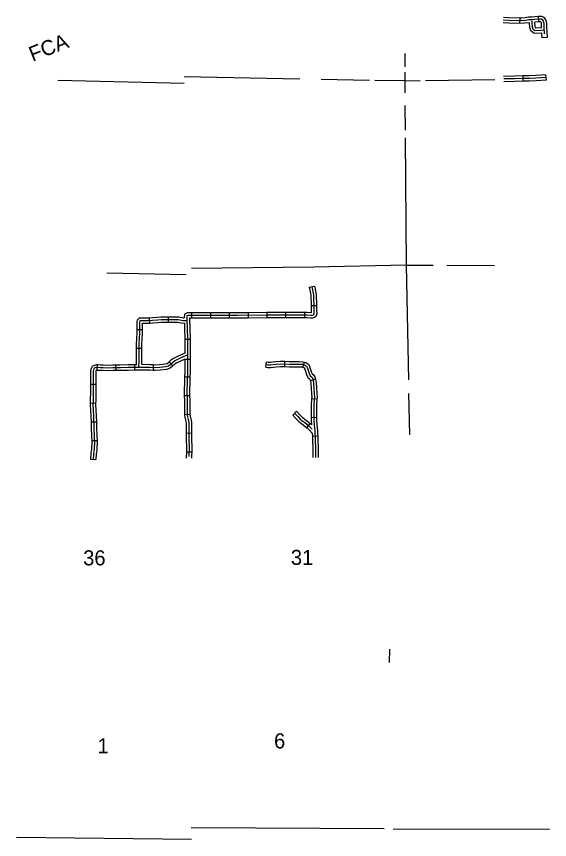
# Model space of a CAD drawing. Extents: x 1127717 to 1741049, y 2026793 to 2244711.
# Drawn here: x 1491970 to 1506939, y 2178927 to 2202040 of the extents above; entities that cross this region are included whole.
import ezdxf

# ---------------------------------------------------------------- set-up
doc = ezdxf.new("R2010")
doc.units = 0
for name, color, linetype in [('26', 7, 'Continuous'), ('32', 7, 'Continuous'), ('5', 7, 'Continuous')]:
    doc.layers.add(name, color=color, linetype=linetype)

msp = doc.modelspace()

# ---------------------------------------------------------------- linework, layer by layer
at = {"layer": '32'}
for p, q in [((1506101, 2201994), (1506096, 2201844)), ((1506617, 2202036), (1506630, 2201886)), ((1506878, 2201450), (1506728, 2201442)), ((1506190, 2200376), (1506189, 2200226)), ((1506830, 2200405), (1506841, 2200256)), ((1500192, 2194434), (1500339, 2194463)), ((1499528, 2193726), (1499529, 2193576)), ((1500057, 2193727), (1500055, 2193577)), ((1500242, 2193923), (1500392, 2193926)), ((1495717, 2193430), (1495710, 2193580)), ((1496240, 2193458), (1496240, 2193608)), ((1496888, 2193722), (1496888, 2193572)), ((1497416, 2193722), (1497416, 2193572)), ((1497945, 2193721), (1497944, 2193571)), ((1498472, 2193721), (1498473, 2193571)), ((1499000, 2193724), (1499001, 2193574)), ((1495506, 2193242), (1495356, 2193243)), ((1496698, 2192976), (1496848, 2192980)), ((1495492, 2192715), (1495342, 2192715)), ((1496261, 2192338), (1496365, 2192230)), ((1496701, 2192420), (1496851, 2192420)), ((1498971, 2192192), (1498989, 2192341)), ((1499505, 2192206), (1499507, 2192356)), ((1494234, 2192255), (1494222, 2192105)), ((1494754, 2192247), (1494757, 2192097)), ((1495280, 2192259), (1495286, 2192109)), ((1495813, 2192253), (1495809, 2192103)), ((1500011, 2192192), (1500055, 2192335)), ((1496691, 2191924), (1496841, 2191920)), ((1494047, 2191713), (1494197, 2191713)), ((1500224, 2191815), (1500368, 2191858)), ((1494043, 2191186), (1494193, 2191184)), ((1496682, 2191393), (1496832, 2191395)), ((1500259, 2191315), (1500408, 2191306)), ((1499728, 2190846), (1499834, 2190952)), ((1496690, 2190864), (1496840, 2190869)), ((1500249, 2190782), (1500399, 2190784)), ((1494063, 2190653), (1494213, 2190661)), ((1500128, 2190489), (1500220, 2190607)), ((1496737, 2190342), (1496887, 2190344)), ((1500283, 2190253), (1500432, 2190261)), ((1494082, 2190128), (1494232, 2190131)), ((1496740, 2189816), (1496890, 2189814)), ((1494053, 2189608), (1494203, 2189601))]:
    msp.add_line(p, q, dxfattribs=at)
for points in [[(1506380, 2201866), (1506096, 2201844), (1505794, 2201854), (1505640, 2201857)], [(1506798, 2201555), (1506788, 2201742), (1506786, 2201831), (1506783, 2201881), (1506762, 2201924), (1506740, 2201951), (1506709, 2201963), (1506675, 2201965), (1506529, 2201953), (1506452, 2201946), (1506359, 2201944), (1506265, 2201924), (1506155, 2201917), (1505795, 2201929), (1505641, 2201932)], [(1506101, 2201994), (1505797, 2202004), (1505642, 2202007)], [(1506617, 2202036), (1506523, 2202028), (1506448, 2202021), (1506350, 2202018), (1506255, 2201999), (1506154, 2201992), (1506101, 2201994)], [(1506722, 2201568), (1506506, 2201561), (1506416, 2201633), (1506383, 2201728), (1506380, 2201866)], [(1506772, 2201652), (1506695, 2201642), (1506531, 2201637), (1506480, 2201678), (1506458, 2201741), (1506455, 2201872), (1506453, 2201885), (1506453, 2201916)], [(1506630, 2201886), (1506530, 2201878)], [(1506714, 2201720), (1506689, 2201717), (1506556, 2201713), (1506544, 2201723), (1506533, 2201755), (1506530, 2201878)], [(1506878, 2201450), (1506863, 2201745), (1506861, 2201834), (1506857, 2201901), (1506825, 2201966), (1506786, 2202014), (1506725, 2202037), (1506675, 2202040), (1506617, 2202036)], [(1506714, 2201720), (1506711, 2201828), (1506709, 2201862), (1506698, 2201883), (1506695, 2201888), (1506692, 2201889), (1506676, 2201890), (1506630, 2201886)], [(1506728, 2201442), (1506722, 2201568)], [(1506310, 2200375), (1506190, 2200376), (1505957, 2200368), (1505651, 2200359)], [(1506308, 2200225), (1506192, 2200226), (1505962, 2200218), (1505654, 2200209)], [(1506836, 2200330), (1506557, 2200310), (1506373, 2200299), (1506191, 2200301), (1505960, 2200293), (1505755, 2200287), (1505703, 2200291), (1505657, 2200291)], [(1506841, 2200256), (1506562, 2200235), (1506375, 2200224), (1506308, 2200225)], [(1506830, 2200405), (1506552, 2200384), (1506371, 2200374), (1506310, 2200375)], [(1500266, 2194448), (1500282, 2194364), (1500310, 2194222), (1500320, 2193804), (1500325, 2193696), (1500318, 2193668), (1500297, 2193649), (1500278, 2193643), (1500236, 2193647), (1500132, 2193651), (1499902, 2193653), (1499486, 2193651), (1499019, 2193649), (1498175, 2193645), (1497745, 2193647), (1497388, 2193647), (1496887, 2193647), (1496791, 2193645), (1496758, 2193630), (1496756, 2193607), (1496758, 2193506)], [(1500192, 2194434), (1500209, 2194350), (1500235, 2194214), (1500242, 2193923)], [(1500339, 2194463), (1500356, 2194379), (1500385, 2194231), (1500392, 2193926)], [(1499528, 2193726), (1499486, 2193726), (1499019, 2193724), (1499000, 2193724)], [(1500057, 2193727), (1499902, 2193728), (1499528, 2193726)], [(1500392, 2193926), (1500395, 2193806), (1500400, 2193689), (1500386, 2193628), (1500336, 2193583), (1500287, 2193567), (1500231, 2193572), (1500130, 2193576), (1500055, 2193577)], [(1500242, 2193923), (1500245, 2193801), (1500249, 2193721), (1500241, 2193722), (1500134, 2193726), (1500057, 2193727)], [(1495356, 2193243), (1495357, 2193312), (1495360, 2193463), (1495371, 2193522), (1495421, 2193582), (1495475, 2193582), (1495571, 2193579), (1495694, 2193579), (1495710, 2193580)], [(1495410, 2192187), (1495415, 2192379), (1495417, 2192556), (1495417, 2192824), (1495429, 2192993), (1495430, 2193143), (1495432, 2193311), (1495435, 2193455), (1495441, 2193489), (1495456, 2193507), (1495473, 2193507), (1495570, 2193504), (1495695, 2193504), (1495793, 2193509), (1495931, 2193521), (1496032, 2193532), (1496135, 2193533), (1496306, 2193533), (1496464, 2193533), (1496514, 2193530), (1496554, 2193519), (1496604, 2193509), (1496655, 2193506), (1496758, 2193506)], [(1495710, 2193580), (1495788, 2193584), (1495924, 2193596), (1496027, 2193607), (1496134, 2193608), (1496240, 2193608)], [(1496240, 2193608), (1496306, 2193608), (1496466, 2193608), (1496526, 2193605), (1496571, 2193592), (1496615, 2193583), (1496657, 2193581), (1496678, 2193581)], [(1496888, 2193722), (1496886, 2193722), (1496775, 2193720), (1496687, 2193681), (1496678, 2193581)], [(1496758, 2193506), (1496765, 2193294), (1496773, 2192967), (1496777, 2192763), (1496776, 2192528), (1496776, 2192257), (1496769, 2192040), (1496762, 2191766), (1496756, 2191546), (1496759, 2191254), (1496759, 2191041), (1496765, 2190860), (1496774, 2190801), (1496794, 2190723), (1496803, 2190682), (1496811, 2190634), (1496814, 2190590), (1496814, 2190553), (1496811, 2190414), (1496814, 2190169), (1496817, 2189934), (1496814, 2189716), (1496812, 2189680)], [(1496888, 2193572), (1496887, 2193572), (1496831, 2193571), (1496833, 2193507)], [(1496832, 2193508), (1496840, 2193297), (1496848, 2192980)], [(1497416, 2193722), (1497388, 2193722), (1496888, 2193722)], [(1497416, 2193572), (1497388, 2193572), (1496888, 2193572)], [(1497945, 2193721), (1497745, 2193722), (1497416, 2193722)], [(1497944, 2193571), (1497745, 2193572), (1497416, 2193572)], [(1498473, 2193571), (1498175, 2193570), (1497944, 2193571)], [(1498472, 2193721), (1498175, 2193720), (1497945, 2193721)], [(1499000, 2193724), (1498472, 2193721)], [(1499001, 2193574), (1498473, 2193571)], [(1499529, 2193576), (1499487, 2193576), (1499019, 2193574), (1499001, 2193574)], [(1500055, 2193577), (1499902, 2193578), (1499529, 2193576)], [(1495506, 2193242), (1495507, 2193310), (1495510, 2193431), (1495569, 2193429), (1495697, 2193429), (1495717, 2193430)], [(1495717, 2193430), (1495798, 2193434), (1495938, 2193446), (1496037, 2193457), (1496135, 2193458), (1496240, 2193458)], [(1496240, 2193458), (1496306, 2193458), (1496461, 2193458), (1496502, 2193456), (1496536, 2193446), (1496594, 2193434), (1496685, 2193429)], [(1496685, 2193429), (1496690, 2193292), (1496698, 2192976)], [(1495342, 2192715), (1495342, 2192826), (1495354, 2192996), (1495355, 2193143), (1495356, 2193243)], [(1495492, 2192715), (1495492, 2192821), (1495504, 2192990), (1495505, 2193142), (1495506, 2193242)], [(1496698, 2192976), (1496698, 2192965), (1496702, 2192762), (1496701, 2192585)], [(1496848, 2192980), (1496848, 2192968), (1496852, 2192764), (1496851, 2192528), (1496851, 2192450)], [(1495337, 2192261), (1495340, 2192381), (1495342, 2192556), (1495342, 2192715)], [(1495487, 2192265), (1495490, 2192378), (1495492, 2192555), (1495492, 2192715)], [(1496701, 2192585), (1496494, 2192490), (1496377, 2192432), (1496299, 2192375), (1496261, 2192338)], [(1496776, 2192528), (1496747, 2192522), (1496670, 2192489), (1496526, 2192423), (1496416, 2192368), (1496347, 2192317), (1496297, 2192268), (1496236, 2192222), (1496165, 2192201), (1495996, 2192184), (1495860, 2192176), (1495719, 2192181), (1495555, 2192187), (1495410, 2192187), (1495316, 2192185), (1495107, 2192178), (1494887, 2192175), (1494680, 2192170), (1494514, 2192167), (1494406, 2192169), (1494322, 2192172), (1494253, 2192178), (1494215, 2192181), (1494181, 2192169), (1494154, 2192152), (1494134, 2192121), (1494120, 2192077), (1494120, 2192010), (1494122, 2191851), (1494122, 2191688), (1494122, 2191505), (1494119, 2191251), (1494117, 2191143), (1494122, 2190982), (1494129, 2190820), (1494145, 2190525), (1494155, 2190242), (1494159, 2190064), (1494155, 2189926), (1494152, 2189867), (1494139, 2189830), (1494136, 2189762), (1494128, 2189601)], [(1496261, 2192338), (1496248, 2192325), (1496201, 2192290), (1496150, 2192275), (1495990, 2192259), (1495859, 2192251), (1495813, 2192253)], [(1496701, 2192420), (1496559, 2192355), (1496455, 2192303), (1496396, 2192260), (1496365, 2192230)], [(1496701, 2192420), (1496701, 2192258), (1496694, 2192042), (1496691, 2191924)], [(1496851, 2192450), (1496851, 2192256), (1496844, 2192038), (1496841, 2191920)], [(1498989, 2192341), (1499037, 2192335), (1499103, 2192332), (1499253, 2192351), (1499378, 2192357), (1499507, 2192356)], [(1499507, 2192356), (1499638, 2192354), (1499912, 2192348), (1500018, 2192346), (1500055, 2192335)], [(1494234, 2192255), (1494205, 2192257), (1494149, 2192237), (1494100, 2192207), (1494065, 2192153), (1494045, 2192088), (1494045, 2192010), (1494047, 2191850), (1494047, 2191713)], [(1494754, 2192247), (1494679, 2192245), (1494513, 2192242), (1494408, 2192244), (1494327, 2192247), (1494260, 2192253), (1494234, 2192255)], [(1495337, 2192261), (1495105, 2192253), (1494886, 2192250), (1494754, 2192247)], [(1495286, 2192109), (1495108, 2192103), (1494888, 2192100), (1494757, 2192097)], [(1495809, 2192103), (1495716, 2192106), (1495554, 2192112), (1495410, 2192112), (1495318, 2192110), (1495286, 2192109)], [(1495813, 2192253), (1495721, 2192256), (1495487, 2192265)], [(1496365, 2192230), (1496346, 2192211), (1496270, 2192154), (1496180, 2192127), (1496002, 2192109), (1495861, 2192101), (1495809, 2192103)], [(1498971, 2192192), (1499024, 2192185), (1499109, 2192182), (1499266, 2192201), (1499381, 2192207), (1499505, 2192206)], [(1498980, 2192267), (1499030, 2192260), (1499106, 2192257), (1499260, 2192276), (1499379, 2192282), (1499637, 2192279), (1499910, 2192273), (1500006, 2192272), (1500062, 2192255), (1500113, 2192222), (1500130, 2192186), (1500148, 2192132), (1500185, 2192013), (1500214, 2191951), (1500256, 2191924), (1500280, 2191891), (1500297, 2191835), (1500313, 2191737), (1500321, 2191616), (1500331, 2191446), (1500335, 2191337), (1500332, 2191283), (1500322, 2191140), (1500320, 2191009), (1500324, 2190727), (1500331, 2190549), (1500338, 2190500), (1500340, 2190470), (1500348, 2190420), (1500352, 2190394), (1500353, 2190338), (1500358, 2190239), (1500362, 2190089), (1500363, 2189963), (1500363, 2189658)], [(1499505, 2192206), (1499636, 2192204), (1499909, 2192198), (1499995, 2192197), (1500011, 2192192)], [(1500011, 2192192), (1500030, 2192186), (1500055, 2192170), (1500061, 2192158), (1500077, 2192109), (1500114, 2191985), (1500156, 2191900), (1500203, 2191869), (1500212, 2191857), (1500224, 2191815)], [(1500055, 2192335), (1500093, 2192323), (1500172, 2192273), (1500200, 2192214), (1500220, 2192154), (1500255, 2192040), (1500273, 2192002), (1500308, 2191979), (1500348, 2191925), (1500368, 2191858)], [(1494225, 2192105), (1494214, 2192101), (1494208, 2192097), (1494203, 2192089), (1494195, 2192065), (1494195, 2192010), (1494197, 2191851), (1494197, 2191713)], [(1494757, 2192097), (1494682, 2192095), (1494514, 2192092), (1494405, 2192094), (1494318, 2192097), (1494247, 2192103), (1494222, 2192105)], [(1496691, 2191924), (1496687, 2191768), (1496681, 2191547), (1496682, 2191393)], [(1496841, 2191920), (1496837, 2191764), (1496831, 2191545), (1496832, 2191395)], [(1494047, 2191713), (1494047, 2191688), (1494047, 2191505), (1494044, 2191252), (1494043, 2191186)], [(1494197, 2191713), (1494197, 2191688), (1494197, 2191504), (1494194, 2191250), (1494193, 2191184)], [(1500224, 2191818), (1500238, 2191728), (1500246, 2191611), (1500256, 2191443), (1500260, 2191338), (1500259, 2191315)], [(1500368, 2191858), (1500370, 2191852), (1500387, 2191746), (1500396, 2191621), (1500406, 2191450), (1500410, 2191336), (1500408, 2191306)], [(1494043, 2191186), (1494042, 2191142), (1494047, 2190979), (1494055, 2190816), (1494063, 2190653)], [(1494193, 2191184), (1494192, 2191143), (1494197, 2190985), (1494204, 2190823), (1494213, 2190661)], [(1496682, 2191393), (1496684, 2191253), (1496684, 2191040), (1496690, 2190864)], [(1496832, 2191395), (1496834, 2191254), (1496834, 2191042), (1496840, 2190869)], [(1500259, 2191315), (1500257, 2191288), (1500247, 2191143), (1500245, 2191009), (1500249, 2190782)], [(1500408, 2191306), (1500407, 2191278), (1500397, 2191137), (1500395, 2191009), (1500399, 2190784)], [(1499834, 2190952), (1499927, 2190858), (1499991, 2190789), (1500034, 2190757), (1500111, 2190692), (1500220, 2190607)], [(1496690, 2190864), (1496690, 2190853), (1496700, 2190786), (1496721, 2190706), (1496729, 2190668), (1496736, 2190626), (1496739, 2190587), (1496739, 2190554), (1496736, 2190414), (1496737, 2190342)], [(1496840, 2190869), (1496840, 2190867), (1496848, 2190816), (1496867, 2190741), (1496877, 2190696), (1496885, 2190643), (1496889, 2190593), (1496889, 2190552), (1496886, 2190414), (1496887, 2190344)], [(1499728, 2190846), (1499819, 2190754), (1499890, 2190677), (1499941, 2190640), (1500017, 2190575), (1500128, 2190489)], [(1499781, 2190899), (1499873, 2190806), (1499941, 2190733), (1499988, 2190698), (1500064, 2190634), (1500177, 2190545), (1500231, 2190497), (1500255, 2190472), (1500264, 2190449)], [(1500249, 2190782), (1500250, 2190725), (1500255, 2190577)], [(1500399, 2190784), (1500399, 2190729), (1500406, 2190556), (1500413, 2190508), (1500415, 2190479), (1500422, 2190431), (1500427, 2190401), (1500428, 2190341), (1500432, 2190261)], [(1494063, 2190653), (1494070, 2190522), (1494081, 2190240), (1494082, 2190128)], [(1494213, 2190661), (1494220, 2190528), (1494230, 2190244), (1494232, 2190131)], [(1500128, 2190489), (1500129, 2190488), (1500179, 2190443), (1500278, 2190339)], [(1500220, 2190607), (1500226, 2190603), (1500255, 2190577)], [(1496737, 2190342), (1496739, 2190168), (1496742, 2189934), (1496740, 2189816)], [(1496887, 2190344), (1496889, 2190170), (1496892, 2189934), (1496890, 2189814)], [(1500278, 2190339), (1500278, 2190335), (1500283, 2190253)], [(1500432, 2190261), (1500433, 2190242), (1500437, 2190090), (1500438, 2189964), (1500438, 2189659)], [(1494082, 2190128), (1494084, 2190064), (1494081, 2189929), (1494078, 2189882), (1494064, 2189845), (1494061, 2189766), (1494053, 2189608)], [(1494232, 2190131), (1494234, 2190064), (1494230, 2189923), (1494227, 2189851), (1494213, 2189815), (1494210, 2189759), (1494203, 2189601)], [(1500283, 2190253), (1500283, 2190236), (1500287, 2190087), (1500288, 2189963), (1500288, 2189658)], [(1496740, 2189816), (1496738, 2189637)], [(1496890, 2189814), (1496889, 2189714), (1496885, 2189638)], [(1494053, 2189608), (1494053, 2189604)], [(1494203, 2189601), (1494203, 2189597)]]:
    msp.add_lwpolyline(points, dxfattribs=at)
at = {"layer": '5'}
for points in [[(1502874, 2201004), (1502878, 2200626)], [(1502877, 2200476), (1502872, 2200232)], [(1496682, 2200155), (1493131, 2200241)], [(1499930, 2200282), (1496676, 2200347)], [(1501884, 2200243), (1500524, 2200270)], [(1502872, 2200232), (1502034, 2200242)], [(1502872, 2200232), (1503304, 2200239)], [(1502872, 2200232), (1502875, 2199897)], [(1503454, 2200241), (1505402, 2200270)], [(1502879, 2199536), (1502884, 2198851)], [(1502886, 2198634), (1502917, 2195058)], [(1502917, 2195058), (1500320, 2195000), (1496884, 2194959)], [(1502917, 2195058), (1502976, 2191840)], [(1502917, 2195058), (1503674, 2195054)], [(1504052, 2195052), (1505393, 2195044)], [(1496737, 2194787), (1494512, 2194830)], [(1502983, 2191450), (1503004, 2190294)], [(1502441, 2184277), (1502440, 2183902)], [(1502299, 2179232), (1496878, 2179252)], [(1502549, 2179231), (1506939, 2179218)], [(1496881, 2178927), (1491970, 2178980)]]:
    msp.add_lwpolyline(points, dxfattribs=at)

# ---------------------------------------------------------------- texts
at = {"layer": '26'}
msp.add_text('FCA', height=422.4, rotation=21.5153, dxfattribs=at).set_placement((1492422, 2200765))
at = {"layer": '5'}
for s, height, p in [('36', 422.4, (1493843, 2186626)), ('31', 422.4, (1499676, 2186639)), ('1', 422, (1494244, 2181347)), ('6', 422, (1499204, 2181487))]:
    msp.add_text(s, height=height, dxfattribs=at).set_placement(p)

doc.saveas('drawing.dxf')
